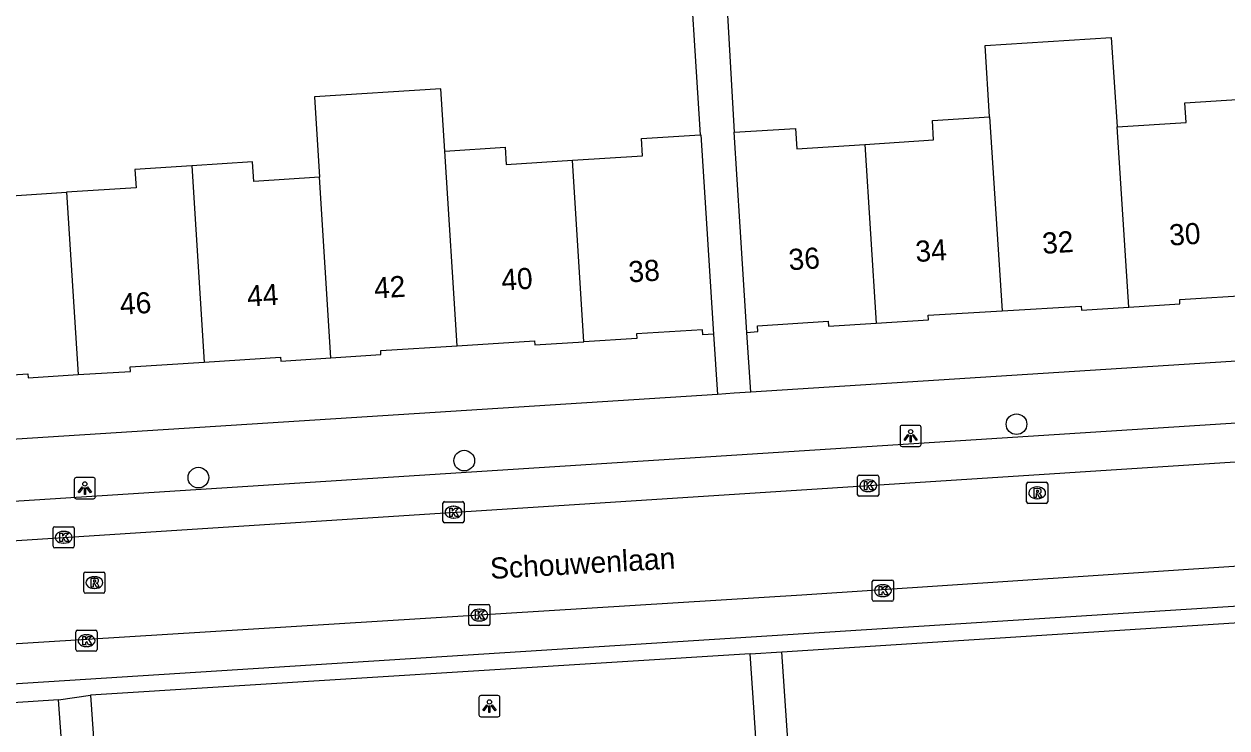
# Model space of a CAD drawing. Extents: x 159689 to 160786, y 387323 to 388339.
# Drawn here: x 160558.8 to 160615.7, y 387772 to 387805.3 of the extents above; entities that cross this region are included whole.
import ezdxf

# ---------------------------------------------------------------- set-up
doc = ezdxf.new("R2010")
doc.units = 0
for name, color, linetype in [('IMGEO_Boom', 7, 'Continuous'), ('IMGEO_Kolk', 7, 'Continuous'), ('IMGEO_Lichtpunt', 7, 'Continuous'), ('IMGEO_Openbare_ruimte_label', 7, 'Continuous'), ('IMGEO_Pand', 7, 'Continuous'), ('IMGEO_Pand_nummerreeks', 7, 'Continuous'), ('IMGEO_Rijbaan_lokaal_open', 7, 'Continuous'), ('IMGEO_Rioolput', 7, 'Continuous'), ('IMGEO_Voetpad_open', 7, 'Continuous')]:
    doc.layers.add(name, color=color, linetype=linetype)

msp = doc.modelspace()

# ---------------------------------------------------------------- linework, layer by layer
at = {"layer": 'IMGEO_Boom'}
for centre in [(160605.776, 387786.382), (160579.632, 387784.656), (160567.047, 387783.851)]:
    msp.add_circle(centre, 0.489, dxfattribs=at)
at = {"layer": 'IMGEO_Kolk'}
for p, q in [((160598.255, 387783.042), (160598.255, 387783.894)), ((160598.33, 387783.968), (160599.182, 387783.968)), ((160598.743, 387783.748), (160598.768, 387783.748)), ((160599.256, 387783.894), (160599.256, 387783.042)), ((160599.182, 387782.968), (160598.33, 387782.968)), ((160598.766, 387783.188), (160598.741, 387783.188)), ((160578.623, 387781.788), (160578.623, 387782.64)), ((160578.698, 387782.714), (160579.55, 387782.714)), ((160579.111, 387782.494), (160579.136, 387782.494)), ((160579.624, 387782.64), (160579.624, 387781.788)), ((160579.134, 387781.934), (160579.109, 387781.934)), ((160560.171, 387780.602), (160560.171, 387781.454)), ((160560.246, 387781.528), (160561.098, 387781.528)), ((160560.659, 387781.308), (160560.684, 387781.308)), ((160561.172, 387781.454), (160561.172, 387780.602)), ((160579.55, 387781.714), (160578.698, 387781.714)), ((160560.682, 387780.748), (160560.657, 387780.748)), ((160561.098, 387780.528), (160560.246, 387780.528)), ((160599.026, 387779.001), (160599.878, 387779.001)), ((160598.951, 387778.075), (160598.951, 387778.927)), ((160599.439, 387778.781), (160599.464, 387778.781)), ((160599.952, 387778.927), (160599.952, 387778.075)), ((160579.925, 387777.844), (160580.777, 387777.844)), ((160599.878, 387778.001), (160599.026, 387778.001)), ((160599.462, 387778.221), (160599.437, 387778.221)), ((160579.85, 387776.918), (160579.85, 387777.77)), ((160580.338, 387777.624), (160580.363, 387777.624)), ((160580.851, 387777.77), (160580.851, 387776.918)), ((160580.777, 387776.844), (160579.925, 387776.844)), ((160580.361, 387777.064), (160580.336, 387777.064)), ((160561.252, 387775.707), (160561.252, 387776.559)), ((160561.327, 387776.633), (160562.179, 387776.633)), ((160561.74, 387776.413), (160561.765, 387776.413)), ((160562.253, 387776.559), (160562.253, 387775.707)), ((160562.179, 387775.633), (160561.327, 387775.633)), ((160561.763, 387775.853), (160561.738, 387775.853))]:
    msp.add_line(p, q, dxfattribs=at)
for points in [[(160598.255, 387783.042), (160598.255, 387783.894)], [(160598.33, 387783.968), (160599.182, 387783.968)], [(160598.576, 387783.668), (160598.699, 387783.668), (160598.699, 387783.517), (160598.829, 387783.668), (160598.993, 387783.668), (160598.847, 387783.517), (160599, 387783.268), (160598.848, 387783.268), (160598.763, 387783.432), (160598.699, 387783.365), (160598.699, 387783.268), (160598.576, 387783.268), (160598.576, 387783.668)], [(160599.256, 387783.894), (160599.256, 387783.042)], [(160599.182, 387782.968), (160598.33, 387782.968)], [(160578.623, 387781.788), (160578.623, 387782.64)], [(160578.698, 387782.714), (160579.55, 387782.714)], [(160578.944, 387782.414), (160579.067, 387782.414), (160579.067, 387782.263), (160579.197, 387782.414), (160579.361, 387782.414), (160579.215, 387782.263), (160579.368, 387782.014), (160579.216, 387782.014), (160579.131, 387782.178), (160579.067, 387782.111), (160579.067, 387782.014), (160578.944, 387782.014), (160578.944, 387782.414)], [(160579.624, 387782.64), (160579.624, 387781.788)], [(160560.171, 387780.602), (160560.171, 387781.454)], [(160560.246, 387781.528), (160561.098, 387781.528)], [(160560.492, 387781.228), (160560.615, 387781.228), (160560.615, 387781.077), (160560.745, 387781.228), (160560.909, 387781.228), (160560.763, 387781.077), (160560.916, 387780.828), (160560.764, 387780.828), (160560.679, 387780.992), (160560.615, 387780.925), (160560.615, 387780.828), (160560.492, 387780.828), (160560.492, 387781.228)], [(160561.172, 387781.454), (160561.172, 387780.602)], [(160579.55, 387781.714), (160578.698, 387781.714)], [(160561.098, 387780.528), (160560.246, 387780.528)], [(160599.026, 387779.001), (160599.878, 387779.001)], [(160598.951, 387778.075), (160598.951, 387778.927)], [(160599.272, 387778.701), (160599.395, 387778.701), (160599.395, 387778.55), (160599.525, 387778.701), (160599.689, 387778.701), (160599.543, 387778.55), (160599.696, 387778.301), (160599.544, 387778.301), (160599.459, 387778.465), (160599.395, 387778.398), (160599.395, 387778.301), (160599.272, 387778.301), (160599.272, 387778.701)], [(160599.952, 387778.927), (160599.952, 387778.075)], [(160579.925, 387777.844), (160580.777, 387777.844)], [(160599.878, 387778.001), (160599.026, 387778.001)], [(160579.85, 387776.918), (160579.85, 387777.77)], [(160580.171, 387777.544), (160580.294, 387777.544), (160580.294, 387777.393), (160580.424, 387777.544), (160580.588, 387777.544), (160580.442, 387777.393), (160580.595, 387777.144), (160580.443, 387777.144), (160580.358, 387777.308), (160580.294, 387777.241), (160580.294, 387777.144), (160580.171, 387777.144), (160580.171, 387777.544)], [(160580.851, 387777.77), (160580.851, 387776.918)], [(160580.777, 387776.844), (160579.925, 387776.844)], [(160561.252, 387775.707), (160561.252, 387776.559)], [(160561.327, 387776.633), (160562.179, 387776.633)], [(160561.573, 387776.333), (160561.696, 387776.333), (160561.696, 387776.182), (160561.826, 387776.333), (160561.99, 387776.333), (160561.844, 387776.182), (160561.997, 387775.933), (160561.845, 387775.933), (160561.76, 387776.097), (160561.696, 387776.03), (160561.696, 387775.933), (160561.573, 387775.933), (160561.573, 387776.333)], [(160562.253, 387776.559), (160562.253, 387775.707)], [(160562.179, 387775.633), (160561.327, 387775.633)]]:
    msp.add_lwpolyline(points, dxfattribs=at)
for centre, start, end in [((160598.332, 387783.892), 91.552, 178.448), ((160598.332, 387783.892), 91.552, 178.448), ((160599.18, 387783.892), 1.552, 88.448), ((160599.18, 387783.892), 1.552, 88.448), ((160598.332, 387783.044), 181.552, 268.448), ((160598.332, 387783.044), 181.552, 268.448), ((160599.18, 387783.044), 271.552, 358.448), ((160599.18, 387783.044), 271.552, 358.448), ((160578.7, 387782.638), 91.552, 178.448), ((160578.7, 387782.638), 91.552, 178.448), ((160579.548, 387782.638), 1.552, 88.448), ((160579.548, 387782.638), 1.552, 88.448), ((160578.7, 387781.79), 181.552, 268.448), ((160578.7, 387781.79), 181.552, 268.448), ((160579.548, 387781.79), 271.552, 358.448), ((160579.548, 387781.79), 271.552, 358.448), ((160560.248, 387781.452), 91.552, 178.448), ((160560.248, 387781.452), 91.552, 178.448), ((160561.096, 387781.452), 1.552, 88.448), ((160561.096, 387781.452), 1.552, 88.448), ((160560.248, 387780.604), 181.552, 268.448), ((160560.248, 387780.604), 181.552, 268.448), ((160561.096, 387780.604), 271.552, 358.448), ((160561.096, 387780.604), 271.552, 358.448), ((160599.028, 387778.925), 91.552, 178.448), ((160599.028, 387778.925), 91.552, 178.448), ((160599.876, 387778.925), 1.552, 88.448), ((160599.876, 387778.925), 1.552, 88.448), ((160579.927, 387777.768), 91.552, 178.448), ((160579.927, 387777.768), 91.552, 178.448), ((160580.775, 387777.768), 1.552, 88.448), ((160580.775, 387777.768), 1.552, 88.448), ((160599.028, 387778.077), 181.552, 268.448), ((160599.028, 387778.077), 181.552, 268.448), ((160599.876, 387778.077), 271.552, 358.448), ((160599.876, 387778.077), 271.552, 358.448), ((160579.927, 387776.92), 181.552, 268.448), ((160579.927, 387776.92), 181.552, 268.448), ((160580.775, 387776.92), 271.552, 358.448), ((160580.775, 387776.92), 271.552, 358.448), ((160561.329, 387776.557), 91.552, 178.448), ((160561.329, 387776.557), 91.552, 178.448), ((160562.177, 387776.557), 1.552, 88.448), ((160562.177, 387776.557), 1.552, 88.448), ((160561.329, 387775.709), 181.552, 268.448), ((160561.329, 387775.709), 181.552, 268.448), ((160562.177, 387775.709), 271.552, 358.448), ((160562.177, 387775.709), 271.552, 358.448)]:
    msp.add_arc(centre, 0.0765, start, end, dxfattribs=at)
for centre, major_axis, ratio, start_param, end_param in [((160598.742, 387783.468), (-0.387, 0.002), 0.722429, 4.712389, 7.853982), ((160598.767, 387783.468), (-0.39, 0.002), 0.717154, 1.570796, 4.712389), ((160579.11, 387782.214), (-0.387, 0.002), 0.722429, 4.712389, 7.853982), ((160579.135, 387782.214), (-0.39, 0.002), 0.717154, 1.570796, 4.712389), ((160560.658, 387781.028), (-0.387, 0.002), 0.722429, 4.712389, 7.853982), ((160560.683, 387781.028), (-0.39, 0.002), 0.717154, 1.570796, 4.712389), ((160599.438, 387778.501), (-0.387, 0.002), 0.722429, 4.712389, 7.853982), ((160599.463, 387778.501), (-0.39, 0.002), 0.717154, 1.570796, 4.712389), ((160580.337, 387777.344), (-0.387, 0.002), 0.722429, 4.712389, 7.853982), ((160580.362, 387777.344), (-0.39, 0.002), 0.717154, 1.570796, 4.712389), ((160561.739, 387776.133), (-0.387, 0.002), 0.722429, 4.712389, 7.853982), ((160561.764, 387776.133), (-0.39, 0.002), 0.717154, 1.570796, 4.712389)]:
    msp.add_ellipse(centre, major_axis=major_axis, ratio=ratio, start_param=start_param, end_param=end_param, dxfattribs=at)
at = {"layer": 'IMGEO_Lichtpunt'}
for p, q in [((160600.265, 387786.233), (160600.265, 387785.426)), ((160600.265, 387786.233), (160600.265, 387785.426)), ((160601.167, 387786.328), (160600.359, 387786.328)), ((160601.167, 387786.328), (160600.359, 387786.328)), ((160601.261, 387785.426), (160601.261, 387786.233)), ((160601.261, 387785.426), (160601.261, 387786.233)), ((160600.359, 387785.332), (160601.167, 387785.332)), ((160600.359, 387785.332), (160601.167, 387785.332)), ((160561.173, 387783.756), (160561.173, 387782.949)), ((160561.173, 387783.756), (160561.173, 387782.949)), ((160562.075, 387783.851), (160561.267, 387783.851)), ((160562.075, 387783.851), (160561.267, 387783.851)), ((160562.169, 387782.949), (160562.169, 387783.756)), ((160562.169, 387782.949), (160562.169, 387783.756)), ((160561.267, 387782.855), (160562.075, 387782.855)), ((160561.267, 387782.855), (160562.075, 387782.855)), ((160580.328, 387773.435), (160580.328, 387772.628)), ((160580.328, 387773.435), (160580.328, 387772.628)), ((160581.23, 387773.53), (160580.422, 387773.53)), ((160581.23, 387773.53), (160580.422, 387773.53)), ((160581.324, 387772.628), (160581.324, 387773.435)), ((160581.324, 387772.628), (160581.324, 387773.435)), ((160580.422, 387772.534), (160581.23, 387772.534)), ((160580.422, 387772.534), (160581.23, 387772.534))]:
    msp.add_line(p, q, dxfattribs=at)
for points in [[(160600.639, 387785.897), (160600.678, 387785.869), (160600.49, 387785.607), (160600.452, 387785.634), (160600.639, 387785.897)], [(160600.741, 387785.849), (160600.788, 387785.849), (160600.788, 387785.527), (160600.741, 387785.527), (160600.741, 387785.849)], [(160600.851, 387785.869), (160600.889, 387785.896), (160601.076, 387785.634), (160601.037, 387785.606), (160600.851, 387785.869)], [(160561.547, 387783.42), (160561.586, 387783.392), (160561.398, 387783.13), (160561.36, 387783.157), (160561.547, 387783.42)], [(160561.649, 387783.372), (160561.696, 387783.372), (160561.696, 387783.05), (160561.649, 387783.05), (160561.649, 387783.372)], [(160561.759, 387783.392), (160561.797, 387783.419), (160561.984, 387783.157), (160561.945, 387783.129), (160561.759, 387783.392)], [(160580.702, 387773.099), (160580.741, 387773.071), (160580.553, 387772.809), (160580.515, 387772.836), (160580.702, 387773.099)], [(160580.804, 387773.051), (160580.851, 387773.051), (160580.851, 387772.729), (160580.804, 387772.729), (160580.804, 387773.051)], [(160580.914, 387773.071), (160580.952, 387773.098), (160581.139, 387772.836), (160581.1, 387772.808), (160580.914, 387773.071)]]:
    msp.add_lwpolyline(points, dxfattribs=at)
for centre in [(160600.764, 387786.031), (160561.672, 387783.554), (160580.827, 387773.233)]:
    msp.add_circle(centre, 0.0994, dxfattribs=at)
for centre, start, end in [((160600.359, 387786.233), 90, 180), ((160600.359, 387786.233), 90, 180), ((160601.167, 387786.233), 0, 90), ((160601.167, 387786.233), 0, 90), ((160600.359, 387785.426), 180, 270), ((160600.359, 387785.426), 180, 270), ((160601.167, 387785.426), 270, 0), ((160601.167, 387785.426), 270, 360), ((160561.267, 387783.756), 90, 180), ((160561.267, 387783.756), 90, 180), ((160562.075, 387783.756), 0, 90), ((160562.075, 387783.756), 0, 90), ((160561.267, 387782.949), 180, 270), ((160561.267, 387782.949), 180, 270), ((160562.075, 387782.949), 270, 0), ((160562.075, 387782.949), 270, 360), ((160580.422, 387773.435), 90, 180), ((160580.422, 387773.435), 90, 180), ((160581.23, 387773.435), 0, 90), ((160581.23, 387773.435), 0, 90), ((160580.422, 387772.628), 180, 270), ((160580.422, 387772.628), 180, 270), ((160581.23, 387772.628), 270, 0), ((160581.23, 387772.628), 270, 360)]:
    msp.add_arc(centre, 0.0946, start, end, dxfattribs=at)
at = {"layer": 'IMGEO_Pand'}
for points in [[(160604.506, 387800.937), (160604.288, 387804.304), (160610.264, 387804.688), (160610.537, 387800.463)], [(160578.717, 387799.311), (160578.531, 387802.257), (160572.544, 387801.879), (160572.784, 387798.074)], [(160610.537, 387800.463), (160613.807, 387800.672), (160613.748, 387801.603), (160616.453, 387801.776)], [(160598.59, 387799.63), (160601.855, 387799.839), (160601.796, 387800.763), (160604.506, 387800.937)], [(160604.506, 387800.937), (160605.1, 387791.75)], [(160584.757, 387798.875), (160588.071, 387799.086), (160588.019, 387799.901), (160590.806, 387800.078)], [(160590.806, 387800.078), (160590.836, 387800.08), (160591.119, 387795.634), (160591.436, 387790.644)], [(160592.41, 387800.201), (160595.314, 387800.387), (160595.375, 387799.424), (160598.59, 387799.63)], [(160593.017, 387790.73), (160592.697, 387795.72), (160592.41, 387800.201)], [(160611.089, 387791.924), (160610.537, 387800.463)], [(160578.717, 387799.311), (160581.567, 387799.492), (160581.619, 387798.676), (160584.757, 387798.875)], [(160598.59, 387799.63), (160599.137, 387791.169)], [(160579.299, 387790.095), (160578.717, 387799.311)], [(160585.299, 387790.281), (160584.757, 387798.875)], [(160566.737, 387798.619), (160564.039, 387798.448), (160564.095, 387797.574), (160560.805, 387797.365)], [(160572.784, 387798.074), (160569.67, 387797.876), (160569.611, 387798.802), (160566.737, 387798.619)], [(160566.737, 387798.619), (160567.324, 387789.321)], [(160554.762, 387797.849), (160557.666, 387798.034), (160557.721, 387797.169), (160560.805, 387797.365)], [(160573.324, 387789.523), (160572.784, 387798.074)], [(160560.805, 387797.365), (160561.35, 387788.727)], [(160611.089, 387791.924), (160613.515, 387792.079), (160613.502, 387792.281), (160617.051, 387792.508)], [(160599.137, 387791.169), (160601.608, 387791.327), (160601.595, 387791.551), (160605.1, 387791.75)], [(160605.1, 387791.75), (160608.839, 387791.963), (160608.849, 387791.78), (160611.089, 387791.924)], [(160593.017, 387790.73), (160593.533, 387790.763), (160593.515, 387791.045), (160596.866, 387791.259), (160596.881, 387791.024), (160599.137, 387791.169)], [(160579.299, 387790.095), (160582.965, 387790.328), (160582.978, 387790.134), (160585.299, 387790.281)], [(160591.436, 387790.644), (160590.923, 387790.611), (160590.908, 387790.854), (160587.789, 387790.656), (160587.803, 387790.44), (160585.299, 387790.281)], [(160573.324, 387789.523), (160575.691, 387789.674), (160575.679, 387789.865), (160579.299, 387790.095)], [(160561.35, 387788.727), (160563.829, 387788.884), (160563.816, 387789.098), (160567.324, 387789.321)], [(160567.324, 387789.321), (160570.934, 387789.55), (160570.945, 387789.372), (160573.324, 387789.523)], [(160555.351, 387788.53), (160558.978, 387788.761), (160558.99, 387788.577), (160561.35, 387788.727)]]:
    msp.add_lwpolyline(points, dxfattribs=at)
at = {"layer": 'IMGEO_Rijbaan_lokaal_open'}
for points in [[(160675.04, 387788.393), (160507.598, 387777.573)], [(160507.548, 387772.845), (160595.613, 387778.305), (160656.729, 387782.366)]]:
    msp.add_lwpolyline(points, dxfattribs=at)
at = {"layer": 'IMGEO_Rioolput'}
for p, q in [((160606.255, 387782.705), (160606.255, 387783.557)), ((160606.33, 387783.631), (160607.182, 387783.631)), ((160607.256, 387783.557), (160607.256, 387782.705)), ((160606.743, 387783.411), (160606.768, 387783.411)), ((160607.182, 387782.631), (160606.33, 387782.631)), ((160606.766, 387782.851), (160606.741, 387782.851)), ((160561.625, 387778.457), (160561.625, 387779.309)), ((160561.7, 387779.383), (160562.552, 387779.383)), ((160562.113, 387779.163), (160562.138, 387779.163)), ((160562.626, 387779.309), (160562.626, 387778.457)), ((160562.552, 387778.383), (160561.7, 387778.383)), ((160562.136, 387778.603), (160562.111, 387778.603))]:
    msp.add_line(p, q, dxfattribs=at)
for points in [[(160606.255, 387782.705), (160606.255, 387783.557)], [(160606.33, 387783.631), (160607.182, 387783.631)], [(160607.256, 387783.557), (160607.256, 387782.705)], [(160606.844, 387783.329), (160606.592, 387783.331), (160606.592, 387782.931)], [(160606.592, 387782.931), (160606.716, 387782.931), (160606.716, 387783.093), (160606.727, 387783.093)], [(160606.77, 387783.25), (160606.716, 387783.25), (160606.716, 387783.169)], [(160606.716, 387783.169), (160606.768, 387783.169)], [(160606.774, 387783.064), (160606.845, 387782.931), (160606.985, 387782.931), (160606.92, 387783.057)], [(160607.182, 387782.631), (160606.33, 387782.631)], [(160561.625, 387778.457), (160561.625, 387779.309)], [(160561.7, 387779.383), (160562.552, 387779.383)], [(160562.214, 387779.081), (160561.962, 387779.083), (160561.962, 387778.683)], [(160562.14, 387779.002), (160562.086, 387779.002), (160562.086, 387778.921)], [(160562.626, 387779.309), (160562.626, 387778.457)], [(160562.552, 387778.383), (160561.7, 387778.383)], [(160561.962, 387778.683), (160562.086, 387778.683), (160562.086, 387778.845), (160562.097, 387778.845)], [(160562.086, 387778.921), (160562.138, 387778.921)], [(160562.144, 387778.816), (160562.215, 387778.683), (160562.355, 387778.683), (160562.29, 387778.809)]]:
    msp.add_lwpolyline(points, dxfattribs=at)
for centre, radius, start, end in [((160606.332, 387783.555), 0.0765, 91.552, 178.448), ((160606.332, 387783.555), 0.0765, 91.552, 178.448), ((160607.18, 387783.555), 0.0765, 1.552, 88.448), ((160607.18, 387783.555), 0.0765, 1.552, 88.448), ((160606.726, 387783.04), 0.0533, 26.0293, 88.6989), ((160606.752, 387783.358), 0.19, 274.7715, 282.9687), ((160606.776, 387783.154), 0.0964, 77.0061, 93.1865), ((160606.79, 387783.211), 0.0378, 276.6634, 79.6772), ((160606.843, 387783.219), 0.109, 350.3612, 89.416), ((160606.841, 387783.219), 0.112, 277.5842, 350.9817), ((160606.825, 387783.004), 0.108, 29.5134, 73.7905), ((160606.332, 387782.707), 0.0765, 181.552, 268.448), ((160606.332, 387782.707), 0.0765, 181.552, 268.448), ((160607.18, 387782.707), 0.0765, 271.552, 358.448), ((160607.18, 387782.707), 0.0765, 271.552, 358.448), ((160561.702, 387779.307), 0.0765, 91.552, 178.448), ((160561.702, 387779.307), 0.0765, 91.552, 178.448), ((160562.146, 387778.906), 0.0964, 77.0061, 93.1865), ((160562.16, 387778.963), 0.0378, 276.6634, 79.6772), ((160562.213, 387778.971), 0.109, 350.3612, 89.416), ((160562.211, 387778.971), 0.112, 277.5842, 350.9817), ((160562.55, 387779.307), 0.0765, 1.552, 88.448), ((160562.55, 387779.307), 0.0765, 1.552, 88.448), ((160561.702, 387778.459), 0.0765, 181.552, 268.448), ((160561.702, 387778.459), 0.0765, 181.552, 268.448), ((160562.096, 387778.792), 0.0533, 26.0293, 88.6989), ((160562.122, 387779.11), 0.19, 274.7715, 282.9687), ((160562.195, 387778.756), 0.108, 29.5134, 73.7905), ((160562.55, 387778.459), 0.0765, 271.552, 358.448), ((160562.55, 387778.459), 0.0765, 271.552, 358.448)]:
    msp.add_arc(centre, radius, start, end, dxfattribs=at)
for centre, major_axis, ratio, start_param, end_param in [((160606.742, 387783.131), (-0.387, 0.002), 0.722429, 4.712389, 7.853982), ((160606.767, 387783.131), (-0.39, 0.002), 0.717154, 1.570796, 4.712389), ((160562.112, 387778.883), (-0.387, 0.002), 0.722429, 4.712389, 7.853982), ((160562.137, 387778.883), (-0.39, 0.002), 0.717154, 1.570796, 4.712389)]:
    msp.add_ellipse(centre, major_axis=major_axis, ratio=ratio, start_param=start_param, end_param=end_param, dxfattribs=at)
at = {"layer": 'IMGEO_Voetpad_open'}
for points in [[(160604.7, 387811.268), (160591.828, 387810.653), (160591.849, 387810.212), (160592.41, 387800.201)], [(160576.722, 387809.388), (160590.157, 387810.292), (160590.806, 387800.078)], [(160653.254, 387791.732), (160593.198, 387787.895)], [(160591.436, 387790.644), (160591.618, 387787.794)], [(160593.198, 387787.895), (160593.017, 387790.73)], [(160510.507, 387779.675), (160652.629, 387788.778)], [(160591.618, 387787.794), (160531.447, 387783.951)], [(160593.198, 387787.895), (160592.411, 387787.845), (160591.618, 387787.794)], [(160653.503, 387780.136), (160510.328, 387771.028)], [(160594.662, 387775.604), (160624.442, 387777.513)], [(160593.164, 387775.511), (160594.662, 387775.604)], [(160595.377, 387765.164), (160594.662, 387775.604)], [(160593.164, 387775.511), (160561.943, 387773.556)], [(160593.66, 387768.138), (160593.335, 387772.968), (160593.164, 387775.511)], [(160560.433, 387773.331), (160530.621, 387771.372)], [(160560.433, 387773.331), (160561.943, 387773.556)], [(160560.933, 387766.101), (160560.612, 387770.741), (160560.433, 387773.331)], [(160561.943, 387773.556), (160562.148, 387770.602), (160562.449, 387766.255)]]:
    msp.add_lwpolyline(points, dxfattribs=at)

# ---------------------------------------------------------------- texts
at = {"layer": 'IMGEO_Openbare_ruimte_label'}
msp.add_text('Schouwenlaan', height=1, rotation=3.2689, dxfattribs=at).set_placement((160580.886, 387779.053))
at = {"layer": 'IMGEO_Pand_nummerreeks'}
for s, rotation, p in [('32', 3.7013, (160607.022, 387794.444)), ('30', 3.7024, (160613.033, 387794.834)), ('34', 3.7024, (160601.02, 387794.057)), ('36', 3.7024, (160595.014, 387793.668)), ('40', 3.644, (160581.417, 387792.709)), ('38', 3.644, (160587.434, 387793.092)), ('42', 3.644, (160575.393, 387792.326)), ('46', 3.644, (160563.362, 387791.559)), ('44', 3.644, (160569.379, 387791.942))]:
    msp.add_text(s, height=1, rotation=rotation, dxfattribs=at).set_placement(p)

doc.saveas('drawing.dxf')
